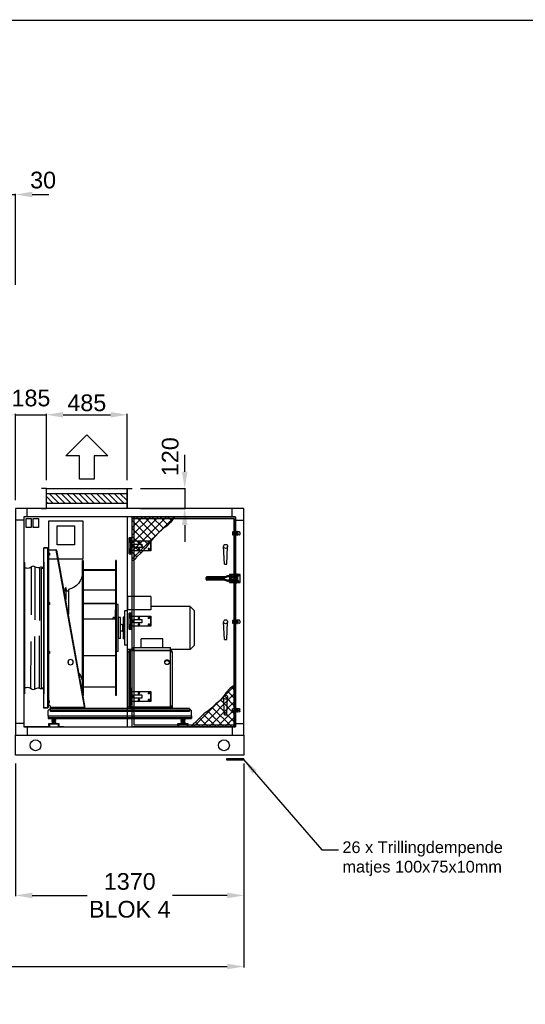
# Model space of a CAD drawing. Extents: x -156717 to 425753, y -51191 to 363295.
# Tile 353 of 502: x 128813 to 131845, y 162090 to 167992. Entities that reach past the tile are written whole.
import ezdxf
from ezdxf.enums import TextEntityAlignment as Align

# ---------------------------------------------------------------- set-up
doc = ezdxf.new("R2010")
doc.units = 0
doc.header["$LTSCALE"] = 50
doc.layers.get('0').update_dxf_attribs({"linetype": 'CONTINUOUS'})
doc.layers.get('Defpoints').update_dxf_attribs({"linetype": 'CONTINUOUS'})
for name, color, linetype in [('01', 7, 'CONTINUOUS'), ('cartouche', 7, 'CONTINUOUS'), ('COTATION', 30, 'CONTINUOUS'), ('HACHURES', 8, 'CONTINUOUS'), ('HC_DEFINITIF', 6, 'CONTINUOUS'), ('TN-Accessoires', 8, 'CONTINUOUS')]:
    doc.layers.add(name, color=color, linetype=linetype)
doc.styles.add('COTATION', font='ARIAL.TTF')
doc.styles.add('texte', font='ARIAL.TTF', dxfattribs={"height": 80})
doc.dimstyles.new('TAILLE105', dxfattribs={"dimtxt": 100, "dimasz": 100, "dimexe": 5, "dimexo": 50, "dimgap": 20, "dimtad": 1, "dimzin": 12, "dimdsep": 46, "dimtxsty": 'COTATION', "dimcen": -3, "dimazin": 0, "dimtfac": 0.025, "dimtmove": 2, "dimatfit": 3, "dimfxl": 0, "dimtvp": 1, "dimtolj": 1, "dimtzin": 12, "dimarcsym": 0})

# ---------------------------------------------------------------- blocks, each defined once
blk = doc.blocks.new('C5044')
at = {"layer": '01'}
for p, q in [((70, 1310), (70, 1360)), ((1300, 1310), (1300, 1360)), ((50, 1290), (0, 1290)), ((1320, 1290), (1370, 1290)), ((50, 70), (0, 70)), ((1320, 70), (1370, 70)), ((70, 50), (70, 0)), ((1300, 50), (1300, 0))]:
    blk.add_line(p, q, dxfattribs=at)
for points in [[(0, 0), (1370, 0), (1370, 1360), (0, 1360)], [(50, 50), (1320, 50), (1320, 1310), (50, 1310)]]:
    blk.add_lwpolyline(points, close=True, dxfattribs=at)
blk = doc.blocks.new('msza71')
at = {"color": 9}
for p, q in [((3, 394), (0, 394)), ((0, 394), (0, -394)), ((3, 394), (3, -394)), ((15, 359), (3, 359)), ((26.6, 361.6), (26.6, 45.7)), ((53.2, 366.7), (53.2, 48.2)), ((77, 363.9), (77, 79.8)), ((105, 359), (117, 359)), ((117, 394), (120, 394)), ((120, 394), (120, -394)), ((26.9, -361.4), (26.7, -47.8)), ((53.4, -366.9), (53.2, -50.2)), ((77.2, -363.7), (77, -81.8)), ((0, -394), (3, -394)), ((15, -359), (3, -359)), ((105, -359), (117, -359)), ((117, -394), (120, -394))]:
    blk.add_line(p, q, dxfattribs=at)
at = {"color": 9, "linetype": 'Continuous'}
blk.add_line((120, 394), (120, -394), dxfattribs=at)
at = {"color": 9}
for points in [[(3, 359), (7.5, 363.3), (13.8, 370.2), (35.4, 349.3), (63.9, 379.2), (84.1, 354.7), (98.9, 357.8), (105, 359)], [(3, -359), (6.2, -363.5), (13.8, -370.2), (35.4, -349.3), (63.9, -379.2), (84.1, -354.7), (98.9, -357.8), (105, -359)]]:
    blk.add_open_spline(points, degree=3, knots=[20.648762, 20.648762, 20.648762, 20.648762, 21.016445, 55.850198, 85.193809, 110.811625, 128.598278, 128.598278, 128.598278, 128.598278], dxfattribs=at)
at = {"layer": '01'}
for p, q in [((15, -359), (15, 359)), ((117, 394), (117, -394)), ((117, -359), (117, 361.1))]:
    blk.add_line(p, q, dxfattribs=at)
blk = doc.blocks.new('*X186')
at = {"color": 0}
for p, q in [((-1724.1, 350.3), (-1703.1, 371.3)), ((-1724.1, 363.8), (-1716.6, 371.3)), ((-1724.1, 348.1), (-1700.9, 371.3)), ((-1724.1, 361.6), (-1714.3, 371.3)), ((-1724.1, 359.3), (-1712.1, 371.3)), ((-1724.1, 357.1), (-1709.8, 371.3)), ((-1724.1, 370.6), (-1723.3, 371.3)), ((-1724.1, 345.9), (-1699.1, 370.9)), ((-1724.1, 343.6), (-1699.1, 368.6)), ((-1719.6, 341.3), (-1699.1, 361.9)), ((-1717.4, 341.3), (-1699.1, 359.6)), ((-1715.2, 341.3), (-1699.1, 357.4)), ((-1712.9, 341.3), (-1699.1, 355.1)), ((-1706.2, 341.3), (-1699.1, 348.4)), ((-1703.9, 341.3), (-1699.1, 346.2)), ((-1701.7, 341.3), (-1699.1, 343.9)), ((-1699.4, 341.3), (-1699.1, 341.7))]:
    blk.add_line(p, q, dxfattribs=at)
blk = doc.blocks.new('D25H30')
at = {"const_width": 0.15}
blk.add_lwpolyline([(-12.5, 0), (-12.5, 30), (12.5, 30), (12.5, 0)], close=True, dxfattribs=at)
blk.add_blockref('*X186', (1711.6, -341.3))
blk = doc.blocks.new('SUPP1')
for p, q in [((27, 3), (0, 3)), ((0, 3), (0, 0)), ((0, 0), (30, 0)), ((87, 20), (27, 20)), ((27, 20), (27, 3)), ((30, 17), (84, 17)), ((30, 0), (30, 17)), ((84, 17), (84, 0)), ((84, 0), (114, 0)), ((87, 3), (87, 20)), ((114, 3), (87, 3)), ((114, 0), (114, 3))]:
    blk.add_line(p, q)
blk = doc.blocks.new('plot')
for name, p in [('D25H30', (0, -30)), ('SUPP1', (-57, -50))]:
    blk.add_blockref(name, p)
blk = doc.blocks.new('er71c4dnh7', base_point=(4935.5, -391.5))
at = {"color": 9, "linetype": 'Continuous'}
for p, q in [((4569.5, -266.1), (4737.4, 668.3)), ((4572.5, -266.6), (4740.4, 667.8)), ((4743, 668.4), (4574.4, -270)), ((4739.5, 663.2), (4736.6, 663.7)), ((4740.2, 666.6), (4737.2, 667.2)), ((4740.4, 667.8), (4737.4, 668.3)), ((4743, 668.4), (4787.5, 668.4)), ((4781.5, 649.6), (4781.5, 638.1)), ((4782, 637.6), (4782, 650.1)), ((4782, 650.1), (4787.5, 650.1)), ((4785, 650.1), (4785, 668.4)), ((4787.5, -261.6), (4787.5, 668.4)), ((4787.5, 668.4), (4790.5, 668.4)), ((4787.5, 658.4), (4790.5, 658.4)), ((4790.5, 677.8), (4790.5, -275)), ((4794.1, 679.4), (4794.1, 681.4)), ((4794.1, 681.4), (4815.5, 681.4)), ((4794.1, 679.4), (4794.1, -276.6)), ((4794.1, 679.4), (4815.5, 679.4)), ((4815.5, -278.6), (4815.5, 681.4)), ((4380.5, -204.1), (4380.5, 606.9)), ((4380.5, 606.9), (4384.5, 606.9)), ((4384.5, -204.1), (4384.5, 606.9)), ((4580.5, 606.9), (4580.5, -204.1)), ((4580.5, 606.9), (4583.5, 606.9)), ((4583.5, -188.4), (4583.5, 606.9)), ((4782, 637.6), (4787.5, 637.6)), ((4785, 355.1), (4785, 637.6)), ((4384.5, 550.7), (4580.5, 550.7)), ((4384.5, 550.3), (4580.5, 550.3)), ((4384.5, 546.3), (4580.5, 546.3)), ((4384.5, 428.5), (4580.5, 428.5)), ((4668.5, 432.5), (4668.5, 284.6)), ((4689.1, 423.9), (4678.9, 423.9)), ((4680, 431.9), (4688, 431.9)), ((4680, 428.9), (4680, 431.9)), ((4680, 428.9), (4688, 428.9)), ((4680.7, 428.9), (4680.4, 427.4)), ((4680.4, 427.4), (4687.6, 427.4)), ((4680.4, 427.4), (4680.4, 423.9)), ((4681.6, 441.4), (4682.1, 442.4)), ((4681.6, 441.4), (4686.3, 441.4)), ((4681.6, 436.6), (4682, 436.9)), ((4681.6, 436.6), (4686.3, 436.6)), ((4681.6, 431.9), (4681.6, 436.6)), ((4682, 436.9), (4682, 441.4)), ((4682, 436.9), (4686, 436.9)), ((4682.1, 442.4), (4685.9, 442.4)), ((4684, 428.9), (4684, 431.9)), ((4684.3, 422), (4684.3, 372.7)), ((4686.3, 441.4), (4685.9, 442.4)), ((4686, 436.9), (4686, 441.4)), ((4686.3, 436.6), (4686, 436.9)), ((4686.3, 431.9), (4686.3, 436.6)), ((4687.3, 428.9), (4687.6, 427.4)), ((4687.6, 427.4), (4687.6, 423.9)), ((4688, 428.9), (4688, 431.9)), ((4175, 389.4), (4175, 309.7)), ((4175, 389.4), (4315, 389.4)), ((4315, 389.4), (4315, 309.7)), ((4781.5, 354.6), (4781.5, 343.1)), ((4782, 355.1), (4787.5, 355.1)), ((4782, 342.6), (4782, 355.1)), ((3912, 304.6), (3937.8, 330.4)), ((3912, 98.2), (3912, 304.6)), ((3937.8, 72.4), (3937.8, 330.4)), ((3937.8, 330.4), (4175, 330.4)), ((4175, 309.7), (4315, 309.7)), ((4315, 330.4), (4316, 330.4)), ((4316, 330.4), (4316, 72.4)), ((4316, 304.6), (4332, 304.6)), ((4332, 304.6), (4332, 98.2)), ((4371, 61.4), (4371, 341.4)), ((4371, 341.4), (4380.5, 341.4)), ((4384.5, 348), (4580.5, 348)), ((4384.5, 345.7), (4580.5, 345.7)), ((4384.5, 310.4), (4385.5, 310.4)), ((4385.5, 254.6), (4385.5, 310.4)), ((4782, 342.6), (4787.5, 342.6)), ((4785, 60.1), (4785, 342.6)), ((4332, 265.9), (4340, 265.9)), ((4340, 265.9), (4340, 136.9)), ((4355.2, 138.9), (4355.2, 263.9)), ((4355.2, 263.9), (4368, 263.9)), ((4368, 138.9), (4368, 263.9)), ((4384.5, 254.6), (4580.5, 254.6)), ((4388.5, 254.6), (4388.5, 263.9)), ((4388.5, 263.9), (4400.2, 263.9)), ((4400.2, 254.6), (4400.2, 263.9)), ((4400.2, 254.7), (4580.5, 254.7)), ((4340, 222.9), (4345, 222.9)), ((4340, 179.9), (4345, 179.9)), ((4345, 222.9), (4345, 179.9)), ((4345, 220.4), (4350, 220.4)), ((4345, 182.4), (4355.2, 182.4)), ((4350, 220.4), (4350, 223.4)), ((4350, 223.4), (4355.2, 223.4)), ((4355, 223.4), (4355, 219.7)), ((4355, 219.7), (4355.2, 219.7)), ((4787.5, 217.4), (4790.5, 217.4)), ((4787.5, 185.4), (4790.5, 185.4)), ((4102, 84.4), (4102, 137.1)), ((4102, 137.1), (4232, 137.1)), ((4232, 84.4), (4232, 137.1)), ((4332, 136.9), (4340, 136.9)), ((4355.2, 138.9), (4368, 138.9)), ((3912, 98.2), (3937.8, 72.4)), ((3937.8, 72.4), (4056, 72.4)), ((4050, 60), (4047, 60.3)), ((4047, 59.4), (4047, -276)), ((4047, 59.4), (4049.2, 59.4)), ((4055.2, 64), (4053.4, 68.7)), ((4056, 69.4), (4056, 84.4)), ((4280, 84.4), (4056, 84.4)), ((4297, 69.4), (4056, 69.4)), ((4057, 69.4), (4057, 63.7)), ((4297, 65.9), (4057, 65.9)), ((4057, -268), (4057, 63.7)), ((4280, 69.4), (4280, 84.4)), ((4280, 72.4), (4316, 72.4)), ((4297, 69.4), (4297, 63.7)), ((4297, -268), (4297, 63.7)), ((4298.8, 64), (4300.6, 68.7)), ((4303.9, 60), (4306.9, 60.3)), ((4307, 59.4), (4304.8, 59.4)), ((4307, 59.4), (4307, -272.1)), ((4316, 98.2), (4332, 98.2)), ((4371, 61.4), (4380.5, 61.4)), ((4781.5, 59.6), (4781.5, 48.1)), ((4782, 60.1), (4787.5, 60.1)), ((4782, 47.6), (4782, 60.1)), ((4384.5, 35.3), (4580.5, 35.3)), ((4668.5, -12.9), (4668.5, 5.7)), ((4782, 47.6), (4787.5, 47.6)), ((4785, -234.9), (4785, 47.6)), ((4384.5, -152.3), (4580.5, -152.3)), ((4380.5, -204.1), (4384.5, -204.1)), ((4580.5, -204.1), (4580.7, -204.1)), ((4781.5, -246.9), (4781.5, -235.4)), ((4782, -234.9), (4787.5, -234.9)), ((4782, -247.4), (4782, -234.9)), ((3935.5, -288.6), (3930.5, -293.6)), ((3930.5, -325.6), (3930.5, -293.6)), ((3935.5, -288.6), (3943, -288.6)), ((3943, -281.6), (4778, -281.6)), ((3943, -281.6), (3943, -297.6)), ((4778, -288.6), (3943, -288.6)), ((4052, -272.4), (4047, -272.1)), ((4047, -272.7), (4052, -272.7)), ((4047, -276), (4052, -276)), ((4052, -272.7), (4052, -276)), ((4055.2, -269.6), (4053.4, -266.5)), ((4057, -268), (4057, -278.6)), ((4297, -271.9), (4057, -271.9)), ((4297, -273.6), (4057, -273.6)), ((4297, -278.6), (4057, -278.6)), ((4062.5, -278.6), (4062.5, -281.6)), ((4137, -278.6), (4137, -281.6)), ((4217, -278.6), (4217, -281.6)), ((4291.5, -278.6), (4291.5, -281.6)), ((4297, -268), (4297, -278.6)), ((4298.8, -269.6), (4300.6, -266.5)), ((4302, -272.4), (4306.9, -272.1)), ((4307, -272.7), (4302, -272.7)), ((4302, -272.7), (4302, -276)), ((4307, -276), (4302, -276)), ((4307, -272.7), (4307, -276)), ((4572.5, -266.6), (4569.5, -266.1)), ((4572.5, -266.6), (4573.4, -266.8)), ((4572.5, -271.4), (4574.4, -270)), ((4572.5, -271.4), (4572.5, -278.6)), ((4572.5, -276.1), (4778, -276.1)), ((4572.5, -278.6), (4778, -278.6)), ((4572.5, -278.6), (4572.5, -281.6)), ((4573.4, -266.8), (4574.9, -267.1)), ((4778, -267.6), (4778, -278.6)), ((4778, -281.6), (4778, -278.6)), ((4778, -281.6), (4778, -297.6)), ((4778, -288.6), (4785.5, -288.6)), ((4782, -247.4), (4787.5, -247.4)), ((4784, -261.6), (4787.5, -261.6)), ((4785, -261.6), (4785, -247.4)), ((4790.5, -293.6), (4785.5, -288.6)), ((4790.5, -261.6), (4787.5, -261.6)), ((4790.5, -325.6), (4790.5, -293.6)), ((4794.1, -276.6), (4815.5, -276.6)), ((4794.1, -276.6), (4794.1, -278.6)), ((4794.1, -278.6), (4815.5, -278.6)), ((4790.5, -325.6), (3930.5, -325.6)), ((3930.5, -325.6), (3930.5, -341.6)), ((4790.5, -334.6), (3930.5, -334.6)), ((4790.5, -341.6), (3930.5, -341.6)), ((4778, -297.6), (3943, -297.6)), ((4790.5, -325.6), (4790.5, -341.6))]:
    blk.add_line(p, q, dxfattribs=at)
at = {"color": 9}
for p in [(4935.5, -192.6), (4812.5, -391.5)]:
    blk.add_line(p, (4935.5, -391.5), dxfattribs=at)
at = {"color": 9, "linetype": 'Continuous'}
blk.add_circle((4655.5, -3.6), 16, dxfattribs=at)
for centre, radius, start, end in [((4782, 649.6), 0.5, 90, 180), ((4794.1, 677.8), 3.6, 90, 180), ((4794.1, 677.8), 1.6, 90, 121.24843), ((4782, 638.1), 0.5, 180, 270), ((4688.8, 535.9), 105.4, 180, 258.85798), ((4684.2, 518.8), 96.8, 260.63637, 266.42044), ((4678.9, 422.9), 1, 90, 224.8462), ((4689.1, 422.9), 1, 305.56587, 90), ((4684.2, 576.6), 154.6, 272.02675, 273.35324), ((4782, 354.6), 0.5, 90, 180), ((4782, 343.1), 0.5, 180, 270), ((4368, 266.9), 3, 270, 0), ((4388.5, 266.9), 3, 180, 270), ((4368, 135.9), 3, 0, 90), ((4057, 59.4), 10, 94.81443, 180), ((4057, 59.4), 5, 90, 160.25318), ((4297, 59.4), 10, 0, 90), ((4297, 59.4), 5, 19.74682, 90), ((4782, 59.6), 0.5, 90, 180), ((4782, 48.1), 0.5, 180, 270), ((4688.8, -133.1), 105.4, 142.89328, 178.73115), ((4782, -235.4), 0.5, 90, 180), ((4062.5, -284.1), 5.5, 90, 152.94467), ((4291.5, -284.1), 5.5, 27.05533, 90), ((4784, -267.6), 6, 90, 180), ((4782, -246.9), 0.5, 180, 270), ((4794.1, -275), 3.6, 180, 270), ((4794.1, -275), 1.6, 238.75157, 270)]:
    blk.add_arc(centre, radius, start, end, dxfattribs=at)
for points, start_tangent, end_tangent in [([(4737.4, 668.3), (4737.5, 668.4), (4737.6, 668.4), (4737.8, 668.5), (4738.1, 668.5), (4738.5, 668.5), (4738.9, 668.5), (4739.4, 668.5), (4739.9, 668.5), (4740.5, 668.5), (4741.1, 668.5), (4741.7, 668.4), (4742.4, 668.4), (4743, 668.4)], (0.176847, 0.984238), (0.998334, -0.057703)), ([(4740.4, 667.8), (4740.4, 667.9), (4740.5, 668), (4740.7, 668), (4740.8, 668.1), (4741.1, 668.1), (4741.3, 668.2), (4741.6, 668.2), (4742, 668.3), (4742.3, 668.3), (4742.7, 668.3), (4743, 668.4)], (0.176847, 0.984238), (0.996671, 0.081527)), ([(4790.5, 677.8), (4790.5, 677.8), (4790.5, 677.9), (4790.6, 678), (4790.6, 678), (4790.8, 678.2), (4791, 678.3), (4791.2, 678.4), (4791.5, 678.6), (4791.9, 678.7), (4792.3, 678.8), (4792.7, 679), (4793.2, 679.1), (4793.6, 679.2), (4794.1, 679.4)], (0, 1), (0.962225, 0.272254)), ([(4350, 220.4), (4350, 220.4), (4350.2, 220.3), (4350.4, 220.3), (4350.7, 220.2), (4351, 220.1), (4351.4, 220), (4351.9, 220), (4352.5, 219.9), (4353.1, 219.8), (4353.7, 219.7), (4354.3, 219.7), (4355, 219.7)], (0.967075, -0.254493), (1, 0)), ([(4047, 55.8), (4047.1, 56.4), (4047.4, 57), (4047.7, 57.6), (4048, 58.2), (4048.5, 58.7), (4049, 59.2), (4049.6, 59.7), (4050.2, 60.1), (4050.9, 60.5), (4051.7, 60.8), (4052.5, 61.1), (4053.4, 61.4)], (0.134368, 0.990931), (0.96891, 0.247415)), ([(4053.4, 61.4), (4053.9, 61.5), (4054.4, 61.7), (4054.9, 61.9), (4055.4, 62.1), (4055.8, 62.3), (4056.1, 62.5), (4056.4, 62.7), (4056.6, 62.9), (4056.8, 63.1), (4056.9, 63.3), (4057, 63.5), (4057, 63.7)], (0.96891, 0.247415), (0, 1)), ([(4297, 63.7), (4297, 63.5), (4297.1, 63.3), (4297.2, 63.1), (4297.3, 62.9), (4297.5, 62.7), (4297.8, 62.5), (4298.2, 62.3), (4298.6, 62.1), (4299, 61.9), (4299.5, 61.7), (4300.1, 61.5), (4300.6, 61.4)], (0, -1), (0.96891, -0.247415)), ([(4306.9, 55.8), (4306.8, 56.4), (4306.6, 57), (4306.3, 57.6), (4305.9, 58.2), (4305.5, 58.7), (4305, 59.2), (4304.4, 59.7), (4303.7, 60.1), (4303, 60.5), (4302.3, 60.8), (4301.5, 61.1), (4300.6, 61.4)], (-0.134368, 0.990931), (-0.96891, 0.247415)), ([(4047, 55.3), (4047, 55.5), (4047, 55.7), (4047, 55.8)], (0, 1), (0.134368, 0.990931)), ([(4061, -3.6), (4061.1, -2.5), (4061.3, -1.4), (4061.6, -0.3), (4062.1, 0.7), (4062.7, 1.7), (4063.4, 2.7), (4064.2, 3.6), (4065.2, 4.5), (4066.2, 5.3), (4067.3, 6), (4068.6, 6.6), (4069.9, 7.2), (4071.2, 7.6), (4072.6, 8), (4074, 8.2), (4075.5, 8.4), (4077, 8.4)], (0, 1), (1, 0)), ([(4061.1, -5.3), (4061.3, -4.7), (4061.6, -3.6), (4062.1, -2.6), (4062.7, -1.5), (4063.4, -0.6), (4064.2, 0.3), (4065.2, 1.2), (4066.2, 2), (4067.3, 2.7), (4068.6, 3.3), (4069.9, 3.9), (4071.2, 4.3), (4072.6, 4.7), (4074, 4.9), (4075.5, 5.1), (4077, 5.1)], (0.179996, 0.983667), (1, 0)), ([(4077, 8.4), (4078.5, 8.4), (4079.9, 8.2), (4081.4, 8), (4082.8, 7.6), (4084.1, 7.2), (4085.4, 6.6), (4086.6, 6), (4087.8, 5.3), (4088.8, 4.5), (4089.8, 3.6), (4090.6, 2.7), (4091.3, 1.7), (4091.9, 0.7), (4092.4, -0.3), (4092.7, -1.4), (4092.9, -2.5), (4093, -3.6)], (1, 0), (0, -1)), ([(4077, 5.1), (4078.5, 5.1), (4079.9, 4.9), (4081.4, 4.7), (4082.8, 4.3), (4084.1, 3.9), (4085.4, 3.3), (4086.6, 2.7), (4087.8, 2), (4088.8, 1.2), (4089.8, 0.3), (4090.6, -0.6), (4091.3, -1.5), (4091.9, -2.6), (4092.4, -3.6), (4092.7, -4.7), (4092.8, -5.3)], (1, 0), (0.179996, -0.983667)), ([(4307, 55.3), (4307, 55.5), (4307, 55.7), (4306.9, 55.8)], (0, 1), (-0.134368, 0.990931)), ([(4077, -15.7), (4075.5, -15.6), (4074, -15.5), (4072.6, -15.2), (4071.2, -14.9), (4069.9, -14.4), (4068.6, -13.9), (4067.3, -13.3), (4066.2, -12.5), (4065.2, -11.8), (4064.2, -10.9), (4063.4, -10), (4062.7, -9), (4062.1, -8), (4061.6, -6.9), (4061.3, -5.8), (4061.1, -4.7), (4061, -3.6)], (-1, 0), (0, 1)), ([(4093, -3.6), (4092.9, -4.7), (4092.7, -5.8), (4092.4, -6.9), (4091.9, -8), (4091.3, -9), (4090.6, -10), (4089.8, -10.9), (4088.8, -11.8), (4087.8, -12.5), (4086.6, -13.3), (4085.4, -13.9), (4084.1, -14.4), (4082.8, -14.9), (4081.4, -15.2), (4079.9, -15.5), (4078.5, -15.6), (4077, -15.7)], (0, -1), (-1, 0)), ([(4047, -272.1), (4047.1, -271.5), (4047.4, -270.9), (4047.7, -270.3), (4048, -269.8), (4048.5, -269.2), (4049, -268.7), (4049.6, -268.2), (4050.2, -267.8), (4050.9, -267.4), (4051.7, -267.1), (4052.5, -266.8), (4053.4, -266.5)], (0.134368, 0.990931), (0.96891, 0.247415)), ([(4047, -272.7), (4047, -272.5), (4047, -272.3), (4047, -272.1)], (0, 1), (0.134368, 0.990931)), ([(4052, -272.4), (4052.1, -272), (4052.2, -271.7), (4052.4, -271.3), (4052.7, -271), (4053, -270.7), (4053.3, -270.4), (4053.7, -270.2), (4054.2, -269.9), (4054.7, -269.8), (4055.2, -269.6)], (0.134368, 0.990931), (0.96891, 0.247415)), ([(4052, -272.7), (4052, -272.6), (4052, -272.5), (4052, -272.4)], (0, 1), (0.134368, 0.990931)), ([(4057, -268), (4057, -267.8), (4056.9, -267.6), (4056.8, -267.4), (4056.6, -267.2), (4056.4, -267), (4056.1, -266.8), (4055.8, -266.6), (4055.4, -266.5), (4054.9, -266.4), (4054.4, -266.4), (4053.9, -266.4), (4053.4, -266.5)], (0, 1), (-0.96891, -0.247415)), ([(4057, -271.3), (4057, -270.9), (4056.9, -270.6), (4056.8, -270.4), (4056.6, -270.1), (4056.4, -269.9), (4056.2, -269.8), (4056, -269.7), (4055.8, -269.6), (4055.6, -269.6), (4055.4, -269.6), (4055.2, -269.6)], (0, 1), (-0.96891, -0.247415)), ([(4300.6, -266.5), (4300.1, -266.4), (4299.5, -266.4), (4299, -266.4), (4298.6, -266.5), (4298.2, -266.6), (4297.8, -266.8), (4297.5, -267), (4297.3, -267.2), (4297.2, -267.4), (4297.1, -267.6), (4297, -267.8), (4297, -268)], (-0.96891, 0.247415), (0, -1)), ([(4298.8, -269.6), (4298.6, -269.6), (4298.4, -269.6), (4298.2, -269.6), (4298, -269.7), (4297.8, -269.8), (4297.6, -269.9), (4297.4, -270.1), (4297.2, -270.4), (4297.1, -270.6), (4297, -270.9), (4297, -271.3)], (-0.96891, 0.247415), (0, -1)), ([(4302, -272.4), (4301.9, -272), (4301.7, -271.7), (4301.5, -271.3), (4301.3, -271), (4301, -270.7), (4300.6, -270.4), (4300.2, -270.2), (4299.8, -269.9), (4299.3, -269.8), (4298.8, -269.6)], (-0.134368, 0.990931), (-0.96891, 0.247415)), ([(4306.9, -272.1), (4306.8, -271.5), (4306.6, -270.9), (4306.3, -270.3), (4305.9, -269.8), (4305.5, -269.2), (4305, -268.7), (4304.4, -268.2), (4303.7, -267.8), (4303, -267.4), (4302.3, -267.1), (4301.5, -266.8), (4300.6, -266.5)], (-0.134368, 0.990931), (-0.96891, 0.247415)), ([(4302, -272.7), (4302, -272.6), (4302, -272.5), (4302, -272.4)], (0, 1), (-0.134368, 0.990931)), ([(4307, -272.7), (4307, -272.5), (4307, -272.3), (4306.9, -272.1)], (0, 1), (-0.134368, 0.990931)), ([(4571.6, -266.5), (4572, -268.9), (4572.5, -271.4)], (0.166514, -0.986039), (0.186486, -0.982458)), ([(4573.4, -266.8), (4573, -269.1), (4572.5, -271.4)], (-0.132176, -0.991226), (-0.197074, -0.980389)), ([(4790.5, -275), (4790.5, -275.1), (4790.5, -275.2), (4790.6, -275.2), (4790.6, -275.3), (4790.8, -275.4), (4791, -275.6), (4791.2, -275.7), (4791.5, -275.8), (4791.9, -276), (4792.3, -276.1), (4792.7, -276.2), (4793.2, -276.4), (4793.6, -276.5), (4794.1, -276.6)], (0, -1), (0.962225, -0.272254))]:
    blk.add_spline(points, degree=3, dxfattribs=dict(at, start_tangent=start_tangent, end_tangent=end_tangent))
at = {"color": 9}
for name, p in [('msza71', (4815.5, 201.4)), ('plot', (3981.5, -341.5)), ('plot', (4755.5, -341.5))]:
    blk.add_blockref(name, p, dxfattribs=at)
blk = doc.blocks.new('r42', base_point=(-38378.7, -3656.7))
blk.add_lwpolyline([(-37758.7, -3656.7), (-37728.7, -3656.7), (-37728.7, -4916.7), (-37758.7, -4916.7)], close=True)
blk = doc.blocks.new('*X179')
at = {"color": 0}
for p, q in [((8142.9, 8300), (8311.3, 8468.4)), ((8142.9, 8331.4), (8279.8, 8468.4)), ((8142.9, 8362.9), (8248.4, 8468.4)), ((8142.9, 8394.3), (8217, 8468.4)), ((8142.9, 8425.7), (8185.5, 8468.4)), ((8142.9, 8457.2), (8154.1, 8468.4)), ((8235.9, 8391), (8158.5, 8468.4)), ((8250.8, 8407.5), (8190, 8468.4)), ((8267.8, 8422), (8221.4, 8468.4)), ((8285.6, 8435.6), (8252.8, 8468.4)), ((8301.3, 8451.4), (8284.2, 8468.4)), ((8220.9, 8374.6), (8142.9, 8452.7)), ((8206.4, 8357.7), (8142.9, 8421.2)), ((8193, 8339.7), (8142.9, 8389.8)), ((8177.5, 8323.7), (8142.9, 8358.4)), ((8161.5, 8308.3), (8142.9, 8326.9)), ((8144.7, 8293.7), (8142.9, 8295.5))]:
    blk.add_line(p, q, dxfattribs=at)
blk = doc.blocks.new('garant')
blk.add_lwpolyline([(0, 0), (253.3, 0), (242.2, -19.4), (232.2, -32.7), (206.7, -56), (187.8, -69.3), (174.5, -80.4), (156.8, -95.9), (137.9, -118.1), (114.6, -143.5), (94.6, -166.8), (80.2, -187.9), (56.9, -212.3), (23.6, -244.4), (20.3, -253.3), (7, -262.1), (0, -262.1)], close=True)
at = {"xscale": 1.5, "yscale": 1.5, "zscale": 1.5}
blk.add_blockref('*X179', (-12214.3, -12702.6), dxfattribs=at)
blk = doc.blocks.new('GP4')
at = {"layer": '01'}
blk.add_blockref('garant', (0, 0), dxfattribs=at)
at = {"layer": '01', "xscale": -1, "rotation": 270}
blk.add_blockref('garant', (620, -1260), dxfattribs=at)
blk = doc.blocks.new('CHARNIERE')
for p, q in [((-7.5, 21), (10.5, 21)), ((-7.5, -21), (-7.5, 21)), ((0, 35), (0, -35)), ((10.5, 21), (10.5, 30)), ((10.5, 30), (122.5, 30)), ((22.5, 10), (22.5, 30)), ((52.5, 23), (48.5, 23)), ((52.5, 17), (48.5, 17)), ((112.5, 23), (108.5, 23)), ((112.5, 17), (108.5, 17)), ((119.5, 30), (119.5, -30)), ((122.5, 30), (122.5, -30)), ((10.5, -21), (-7.5, -21)), ((10.5, -30), (10.5, -21)), ((122.5, -30), (10.5, -30)), ((22.5, -30), (22.5, -10)), ((52.5, -17), (48.5, -17)), ((52.5, -23), (48.5, -23)), ((112.5, -17), (108.5, -17)), ((112.5, -23), (108.5, -23))]:
    blk.add_line(p, q)
for points in [[(-8, -48), (-8, 48), (-6, 50), (6, 50), (8, 48), (8, 21)], [(-3, 21), (-3, 26), (3, 26), (3, 21)], [(8, -21), (8, -48), (6, -50), (-6, -50), (-8, -48)], [(-3, -26), (-3, -21)], [(3, -21), (3, -26), (-3, -26)]]:
    blk.add_lwpolyline(points)
for points in [[(-8, 26), (-8, 35), (8, 35), (8, 26)], [(17.5, -10), (17.5, 10), (67.5, 10), (67.5, -10)], [(-8, -26), (-8, -35), (8, -35), (8, -26)]]:
    blk.add_lwpolyline(points, close=True)
for centre in [(0, 41), (0, -41)]:
    blk.add_circle(centre, 3.5)
for centre, start, end in [((48.5, 20), 90, 270), ((52.5, 20), 270, 90), ((108.5, 20), 90, 270), ((112.5, 20), 270, 90), ((48.5, -20), 90, 270), ((52.5, -20), 270, 90), ((108.5, -20), 90, 270), ((112.5, -20), 270, 90)]:
    blk.add_arc(centre, 3, start, end)
blk = doc.blocks.new('POIGNEE')
for p, q in [((-7.5, -106), (-12, -0.5)), ((7.5, -106), (12, -0.5)), ((-7.5, -106), (7.5, -106))]:
    blk.add_line(p, q)
blk.add_circle((0, 0), 12)
blk = doc.blocks.new('PO42B')
for points in [[(0, 1260), (620, 1260), (620, 0), (0, 0)], [(11, 1249), (609, 1249), (609, 11), (11, 11)]]:
    blk.add_lwpolyline(points, close=True)
for name, p in [('CHARNIERE', (-10.6, 1085.6)), ('POIGNEE', (560, 1082)), ('CHARNIERE', (-10.6, 633.6)), ('POIGNEE', (560, 630)), ('CHARNIERE', (-10.6, 181.6)), ('POIGNEE', (560, 178))]:
    blk.add_blockref(name, p)
blk = doc.blocks.new('RETENUE')
at = {"color": 9}
for p, q in [((-204.5, -5), (-204.5, 5)), ((-92.9, 10), (-199.5, 10)), ((-198.5, -1.5), (-198.5, 1.5)), ((-93.3, 4), (-196, 4)), ((-75.3, 15.7), (-92.1, 10.1)), ((-74.9, 9.9), (-91.8, 4.3)), ((-45.6, 10), (-74.1, 10)), ((-45, 16), (-73.7, 16)), ((-64, 24), (-64, 16)), ((-40, 24), (-64, 24)), ((-56, 5), (-56, -5)), ((-37.8, 3.5), (-56, 5)), ((-56, 5), (-40, 5)), ((-56, 3.5), (-56, -3.5)), ((-44, 16.2), (-22.5, 25.5)), ((-43.6, 10.4), (-25, 18.4)), ((-40, 5), (-40, 12)), ((-37.8, 3.5), (-30, 3.5)), ((-30, 3.5), (-30, 5)), ((-30, 3.5), (-30, -3.5)), ((-21.5, 8), (-26.5, 8)), ((-22.5, 12), (-14.5, 12)), ((-21.5, 12), (-21.5, 16.1)), ((-18, 3.5), (-18, 5)), ((-18, -5), (-18, 5)), ((0, 24), (-16.6, 24)), ((-15.5, 12), (-15.5, 20.9)), ((0, -24), (0, 24)), ((-92.9, -10), (-199.5, -10)), ((-93.3, -4), (-196, -4)), ((-92.1, -10.1), (-75.3, -15.7)), ((-91.8, -4.3), (-74.9, -9.9)), ((-45.6, -10), (-74.1, -10)), ((-45, -16), (-73.7, -16)), ((-64, -24), (-40, -24)), ((-56, -5), (-37.7, -3.5)), ((-56, -5), (-40, -5)), ((-22.5, -25.5), (-44, -16.2)), ((-25, -18.4), (-43.6, -10.4)), ((-40, -24), (-40, -18)), ((-37.7, -3.5), (-30, -3.5)), ((-30, -3.5), (-30, -5)), ((-26.5, -8), (-21.5, -8)), ((-22.5, -12), (-14.5, -12)), ((-21.5, -12), (-21.5, -16.1)), ((-18, -3.5), (-18, -5)), ((-16.6, -24), (0, -24)), ((-15.5, -12), (-15.5, -20.9))]:
    blk.add_line(p, q, dxfattribs=at)
for centre, radius in [((-12, 16.5), 3.5), ((-12, 16.5), 2.5), ((-12, -16.5), 3.5), ((-12, -16.5), 2.5)]:
    blk.add_circle(centre, radius, dxfattribs=at)
for centre, radius, start, end in [((-199.5, 5), 5, 90, 180), ((-196, 1.5), 2.5, 90, 180), ((-93.3, 9), 5, 270, 288.43495), ((-92.9, 12.5), 2.5, 270, 288.43495), ((-73.7, 11), 5, 90, 108.43495), ((-74.1, 7.5), 2.5, 90, 108.43495), ((-52, 16.5), 3.5, 351.78679, 188.21321), ((-52, 16.5), 2.5, 348.46304, 191.53696), ((-45.6, 15), 5, 270, 293.35607), ((-45, 18.5), 2.5, 270, 293.35607), ((-24, 16.1), 2.5, 0, 113.35607), ((15.4, 1.2), 39.4, 164.09674, 170.06366), ((-20.5, 20.9), 5, 0, 113.35607), ((-52.4, 1.2), 39.4, 358.25987, 15.90326), ((-199.5, -5), 5, 180, 270), ((-196, -1.5), 2.5, 180, 270), ((-93.3, -9), 5, 71.56505, 90), ((-92.9, -12.5), 2.5, 71.56505, 90), ((-73.7, -11), 5, 251.56505, 270), ((-74.1, -7.5), 2.5, 251.56505, 270), ((-52, -16.5), 3.5, 171.78679, 8.21321), ((-52, -16.5), 2.5, 168.46304, 11.53696), ((-45.6, -15), 5, 66.64393, 90), ((-45, -18.5), 2.5, 66.64393, 90), ((-24, -16.1), 2.5, 246.64393, 0), ((15.4, -1.2), 39.4, 189.93634, 195.90326), ((-20.5, -20.9), 5, 246.64393, 0), ((-52.4, -1.2), 39.4, 344.09674, 1.74013)]:
    blk.add_arc(centre, radius, start, end, dxfattribs=at)
for points in [[(-26.5, 8), (-29.6, 7), (-30, 5)], [(-21.5, 8), (-18.4, 7), (-18, 5)], [(-26.5, -8), (-29.6, -7), (-30, -5)], [(-21.5, -8), (-18.4, -7), (-18, -5)]]:
    blk.add_spline(points, degree=3, dxfattribs=at)
at = {"layer": '01'}
for p, q in [((-64, 10), (-64, -10)), ((-40, 24), (-40, 18)), ((-64, -24), (-64, -16)), ((-40, -5), (-40, -12))]:
    blk.add_line(p, q, dxfattribs=at)
blk = doc.blocks.new('CLAME')
for p, q in [((-28, 5.8), (-28, -5.8)), ((-2.4, 10.8), (-25.3, 8.7)), ((5.4, 4.5), (-5.4, 4.5)), ((14.4, 8.9), (2.3, 10.7)), ((17, 5.9), (17, -5.9)), ((-2.4, -10.8), (-25.3, -8.7)), ((5.4, -4.5), (-5.4, -4.5)), ((14.4, -8.9), (2.3, -10.7))]:
    blk.add_line(p, q)
blk.add_circle((0, 0), 4)
for centre, radius, start, end in [((-25, 5.8), 3, 95.10217, 180), ((0, 0), 7, 139.9948, 220.0052), ((-0.6, -9.1), 20, 81.63411, 95.10217), ((0, 0), 7, 319.9948, 40.0052), ((14, 5.9), 3, 0, 81.63411), ((-25, -5.8), 3, 180, 264.89783), ((-0.6, 9.1), 20, 264.89783, 278.36589), ((14, -5.9), 3, 278.36589, 0)]:
    blk.add_arc(centre, radius, start, end)
blk = doc.blocks.new('RETENUE4')
for p in [(9, 1160), (9, 630)]:
    blk.add_blockref('CLAME', p)
at = {"xscale": -1, "rotation": 180}
blk.add_blockref('CLAME', (9, 100), dxfattribs=at)
at = {"layer": '01'}
blk.add_blockref('RETENUE', (27, 890), dxfattribs=at)
blk = doc.blocks.new('pp', base_point=(3305.9, -13889.5))
at = {"layer": 'TN-Accessoires', "color": 4}
blk.add_lwpolyline([(3290.5, -13836.7), (3321.3, -13836.7), (3321.3, -13889.5), (3290.5, -13889.5)], close=True, dxfattribs=at)
blk = doc.blocks.new('ms485', base_point=(6004.8, 30913.8))
h = blk.add_hatch()
h.set_pattern_fill('ANSI31', color=8, scale=200, style=0)
h.set_pattern_definition([(45, (-3347.933, 3665.516), (-17.67767, 17.67767), [])])
h.paths.add_polyline_path([(6034.8, 30428.8), (6094.8, 30428.8), (6094.8, 30913.8), (6034.8, 30913.8)])
at = {"color": 8}
blk.add_lwpolyline([(6034.8, 30913.8), (6094.8, 30913.8), (6094.8, 30428.8), (6034.8, 30428.8)], close=True, dxfattribs=at)
at = {"layer": '01'}
for points in [[(6004.8, 30943.8), (6004.8, 30913.8), (6124.8, 30913.8), (6124.8, 30943.8)], [(6004.8, 30398.8), (6004.8, 30428.8), (6124.8, 30428.8), (6124.8, 30398.8)]]:
    blk.add_lwpolyline(points, dxfattribs=at)
blk.add_lwpolyline([(6004.8, 30913.8), (6124.8, 30913.8), (6124.8, 30428.8), (6004.8, 30428.8)], close=True, dxfattribs=at)
blk = doc.blocks.new('sens', base_point=(33950.2, 2889.4))
blk.add_lwpolyline([(33683.5, 2932.6), (33683.5, 2846.2), (33824.1, 2846.2), (33824.1, 2763.4), (33950.2, 2889.4), (33824.1, 3015.5), (33824.1, 2932.6), (33683.5, 2932.6)])
blk = doc.blocks.new('b501204', base_point=(-5268.4, 4810.1))
at = {"layer": '01'}
blk.add_lwpolyline([(-5268.4, 4810.1), (-3898.4, 4810.1), (-3898.4, 4690.1), (-5268.4, 4690.1)], close=True, dxfattribs=at)
for centre in [(-5148.4, 4750.1), (-4018.4, 4750.1)]:
    blk.add_circle(centre, 32.5, dxfattribs=at)
blk = doc.blocks.new('*D2395')
at = {"layer": 'COTATION', "color": 0, "lineweight": -2, "transparency": 16777216}
for p, q in [((128788.3, 163533), (128788.3, 162737.7)), ((130158.3, 163533), (130158.3, 162737.7)), ((128888.3, 162742.7), (129217.2, 162742.7)), ((130058.3, 162742.7), (129729.5, 162742.7))]:
    blk.add_line(p, q, dxfattribs=at)
at = {"layer": 'COTATION', "color": 0, "transparency": 16777216}
for points in [[(128888.3, 162759.4), (128888.3, 162726), (128788.3, 162742.7)], [(130058.3, 162759.4), (130058.3, 162726), (130158.3, 162742.7)]]:
    blk.add_solid(points, dxfattribs=at)
at = {"layer": 'Defpoints', "color": 0, "transparency": 16777216}
for p in [(128788.3, 163583), (130158.3, 163583), (130158.3, 162742.7)]:
    blk.add_point(p, dxfattribs=at)
at = {"layer": 'COTATION', "color": 0, "transparency": 16777216, "insert": (129473.3, 162742.7), "char_height": 100, "attachment_point": 5, "style": 'COTATION'}
blk.add_mtext('\\A1;1370\\PBLOK 4', dxfattribs=at)
blk = doc.blocks.new('*D2396')
at = {"layer": 'COTATION', "color": 0, "lineweight": -2, "transparency": 16777216}
for p, q in [((125003.3, 163533), (125003.3, 162311.6)), ((130158.3, 163533), (130158.3, 162311.6)), ((125103.3, 162316.6), (130058.3, 162316.6))]:
    blk.add_line(p, q, dxfattribs=at)
at = {"layer": 'COTATION', "color": 0, "transparency": 16777216}
for points in [[(125103.3, 162333.2), (125103.3, 162299.9), (125003.3, 162316.6)], [(130058.3, 162333.2), (130058.3, 162299.9), (130158.3, 162316.6)]]:
    blk.add_solid(points, dxfattribs=at)
at = {"layer": 'Defpoints', "color": 0, "transparency": 16777216}
for p in [(125003.3, 163583), (130158.3, 163583), (130158.3, 162316.6)]:
    blk.add_point(p, dxfattribs=at)
at = {"layer": 'COTATION', "color": 0, "transparency": 16777216, "insert": (127580.8, 162387.6), "char_height": 100, "attachment_point": 5, "style": 'COTATION'}
blk.add_mtext('\\A1;5155', dxfattribs=at)
blk = doc.blocks.new('*D2397')
at = {"layer": 'COTATION', "color": 0, "lineweight": -2, "transparency": 16777216}
for p, q in [((128973.3, 165233), (128973.3, 165629)), ((129073.3, 165624), (129358.3, 165624)), ((129458.3, 165233), (129458.3, 165629))]:
    blk.add_line(p, q, dxfattribs=at)
at = {"layer": 'COTATION', "color": 0, "transparency": 16777216}
for points in [[(129073.3, 165640.7), (129073.3, 165607.3), (128973.3, 165624)], [(129358.3, 165640.7), (129358.3, 165607.3), (129458.3, 165624)]]:
    blk.add_solid(points, dxfattribs=at)
at = {"layer": 'Defpoints', "color": 0, "transparency": 16777216}
for p in [(129458.3, 165624), (128973.3, 165183), (129458.3, 165183)]:
    blk.add_point(p, dxfattribs=at)
at = {"layer": 'COTATION', "color": 0, "transparency": 16777216, "insert": (129215.8, 165695.1), "char_height": 100, "attachment_point": 5, "style": 'COTATION'}
blk.add_mtext('\\A1;485', dxfattribs=at)
blk = doc.blocks.new('*D2398')
at = {"layer": 'COTATION', "color": 0, "lineweight": -2, "transparency": 16777216}
for p, q in [((128688.3, 165624), (128588.3, 165624)), ((128788.3, 165113), (128788.3, 165629)), ((128788.3, 165624), (128973.3, 165624)), ((128973.3, 165233), (128973.3, 165629)), ((129073.3, 165624), (129173.3, 165624))]:
    blk.add_line(p, q, dxfattribs=at)
at = {"layer": 'COTATION', "color": 0, "transparency": 16777216}
for points in [[(128688.3, 165640.7), (128688.3, 165607.3), (128788.3, 165624)], [(129073.3, 165640.7), (129073.3, 165607.3), (128973.3, 165624)]]:
    blk.add_solid(points, dxfattribs=at)
at = {"layer": 'Defpoints', "color": 0, "transparency": 16777216}
for p in [(128973.3, 165624), (128973.3, 165183), (128788.3, 165063)]:
    blk.add_point(p, dxfattribs=at)
at = {"layer": 'COTATION', "color": 0, "transparency": 16777216, "insert": (128880.8, 165724), "char_height": 100, "attachment_point": 5, "style": 'COTATION'}
blk.add_mtext('\\A1;185', dxfattribs=at)
blk = doc.blocks.new('cartouchehcA3')
at = {"layer": 'cartouche', "color": 7, "const_width": 1.91}
blk.add_lwpolyline([(-4199.8, 0), (0, 0), (0, 2969.5), (-4199.8, 2969.5)], close=True, dxfattribs=at)
at = {"layer": 'cartouche', "color": 7, "style": 'texte'}
for tag, height, p in [('ORIGINE-PLAN', 22, (-1425, 375.2)), ('INDICE1', 22, (-1425, 325.2)), ('INDICE2', 22, (-1425, 275.2)), ('INDICE3', 22, (-1425, 225.2)), ('INDICE4', 22, (-1425, 175.2)), ('INDICE5', 22, (-1425, 125.2)), ('INDICE6', 22, (-1425, 75.2)), ('NUM-OFFRE', 22, (-160, 75.2)), ('INDICE7', 22, (-1425, 25.2)), ('NUM-CN', 24.8, (-160, 25.2))]:
    blk.add_attdef(tag, text='', height=height, dxfattribs=at).set_placement(p, align=Align.MIDDLE)
for tag, height, p in [('CLIENT', 25, (-1035, 275.2)), ('AFFAIRE', 25, (-1085, 225.2)), ('LIGNE1', 22, (-1235, 175.2)), ('LIGNE2', 22, (-1235, 125.2)), ('LIGNE3', 22, (-1235, 75.2)), ('LIGNE4', 22, (-1235, 25.2))]:
    blk.add_attdef(tag, text='', height=height, dxfattribs=at).set_placement(p, align=Align.MIDDLE_LEFT)
for tag, p in [('DESSINER-PAR', (-10, 275.2)), ('TRAITE-PAR', (-10, 225.2)), ('TENSION', (-10, 175.2)), ('POIDS', (-10, 125.2))]:
    blk.add_attdef(tag, text='', height=22, dxfattribs=at).set_placement(p, align=Align.MIDDLE_RIGHT)
at = {"layer": 'HC_DEFINITIF', "style": 'texte'}
blk.add_attdef('00-00-2000', text='', height=20, dxfattribs=at).set_placement((-76.8, 475), align=Align.MIDDLE_RIGHT)
blk = doc.blocks.new('*D2417')
at = {"layer": 'COTATION', "color": 0, "lineweight": -2, "transparency": 16777216}
for p, q in [((129803, 165283), (129803, 165383)), ((129538.3, 165183), (129808, 165183)), ((129803, 165183), (129803, 165063)), ((129538.3, 165063), (129808, 165063)), ((129803, 164963), (129803, 164863))]:
    blk.add_line(p, q, dxfattribs=at)
at = {"layer": 'COTATION', "color": 0, "transparency": 16777216}
for points in [[(129786.3, 165283), (129819.6, 165283), (129803, 165183)], [(129786.3, 164963), (129819.6, 164963), (129803, 165063)]]:
    blk.add_solid(points, dxfattribs=at)
at = {"layer": 'Defpoints', "color": 0, "transparency": 16777216}
for p in [(129488.3, 165183), (129488.3, 165063), (129803, 165063)]:
    blk.add_point(p, dxfattribs=at)
at = {"layer": 'COTATION', "color": 0, "transparency": 16777216, "insert": (129716.2, 165372.9), "char_height": 100, "attachment_point": 5, "rotation": 90, "style": 'COTATION'}
blk.add_mtext('\\A1;120', dxfattribs=at)
blk = doc.blocks.new('*D2419')
at = {"layer": 'COTATION', "color": 0, "lineweight": -2, "transparency": 16777216}
for p, q in [((128658.3, 166944.4), (128558.3, 166944.4)), ((128758.3, 166523), (128758.3, 166949.4)), ((128758.3, 166944.4), (128788.3, 166944.4)), ((128788.3, 166403), (128788.3, 166949.4)), ((128888.3, 166944.4), (128988.3, 166944.4))]:
    blk.add_line(p, q, dxfattribs=at)
at = {"layer": 'COTATION', "color": 0, "transparency": 16777216}
for points in [[(128658.3, 166961.1), (128658.3, 166927.7), (128758.3, 166944.4)], [(128888.3, 166961.1), (128888.3, 166927.7), (128788.3, 166944.4)]]:
    blk.add_solid(points, dxfattribs=at)
at = {"layer": 'Defpoints', "color": 0, "transparency": 16777216}
for p in [(128788.3, 166944.4), (128758.3, 166473), (128788.3, 166353)]:
    blk.add_point(p, dxfattribs=at)
at = {"layer": 'COTATION', "color": 0, "transparency": 16777216, "insert": (128953.9, 167030.5), "char_height": 100, "attachment_point": 5, "style": 'COTATION'}
blk.add_mtext('\\A1;30', dxfattribs=at)

msp = doc.modelspace()

# ---------------------------------------------------------------- hatches: boundary and pattern name
msp.add_hatch(color=256).paths.add_polyline_path([(130056.28792, 163562.95392), (130056.28792, 163552.95392), (130156.28792, 163552.95392), (130156.28792, 163562.95392)])

# ---------------------------------------------------------------- linework, layer by layer
at = {"color": 3}
for points in [[(128988.84652, 164758.45392), (128988.84652, 164988.45392), (129191.84652, 164988.45392), (129191.84652, 164758.45392)], [(129038.34652, 164843.45392), (129038.34652, 164957.95392), (129142.34652, 164957.95392), (129142.34652, 164843.45392)]]:
    msp.add_lwpolyline(points, close=True, dxfattribs=at)
msp.add_lwpolyline([(130056.28792, 163562.95392), (130156.28792, 163562.95392), (130156.28792, 163552.95392), (130056.28792, 163552.95392)], close=True)

# ---------------------------------------------------------------- block references
at = {"xscale": 4, "yscale": 4, "zscale": 4}
msp.add_blockref('cartouchehcA3', (135699.67535, 156110.59253), dxfattribs=at)
at = {"extrusion": (0, 0, -1), "rotation": 90.00000000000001}
msp.add_blockref('sens', (-129215.84652, 165504.1487), dxfattribs=at)
at = {"rotation": 90}
msp.add_blockref('ms485', (128973.34652, 165062.95392), dxfattribs=at)
at = {"extrusion": (0, 0, -1)}
for name, p in [('r42', (-130108.34652, 165012.95392)), ('er71c4dnh7', (-128838.34652, 163752.95392))]:
    msp.add_blockref(name, p, dxfattribs=at)
msp.add_blockref('b501204', (128788.34652, 163702.95392))
at = {"layer": '01'}
for name, p in [('C5044', (128788.34652, 163702.95392)), ('PO42B', (129488.34652, 163752.95392)), ('GP4', (129488.37566, 165012.95009)), ('RETENUE4', (130108.34652, 163752.95392))]:
    msp.add_blockref(name, p, dxfattribs=at)
at = {"layer": 'HACHURES'}
for p in [(128867.49413, 164948.89643), (128910.54566, 164948.89643)]:
    msp.add_blockref('pp', p, dxfattribs=at)

# ---------------------------------------------------------------- texts
at = {"layer": 'COTATION', "insert": (130748.43003, 162962.97203), "char_height": 70, "attachment_point": 4, "style": 'COTATION'}
msp.add_mtext('26 x Trillingdempende \\Pmatjes 100x75x10mm', dxfattribs=at)

# ---------------------------------------------------------------- dimensions: what is measured, and where the dimension line sits
at = {"layer": 'COTATION'}
dim = msp.add_linear_dim(base=(128788.34652, 166944.40601), p1=(128758.34652, 166472.95392), p2=(128788.34652, 166352.95392), dimstyle='TAILLE105', dxfattribs=at)
dim.commit()
dim.dimension.update_dxf_attribs({"geometry": '*D2419', "text_midpoint": (128953.87675, 167030.45601), "dimtype": 160})
for base, p1, p2, picture, middle in [((128973.34652, 165623.99844), (128788.34652, 165062.95392), (128973.34652, 165182.95392), '*D2398', (128880.84652, 165723.99844)), ((129458.34652, 165623.99844), (128973.34652, 165182.95392), (129458.34652, 165182.95392), '*D2397', (129215.84652, 165695.05574)), ((130158.34652, 162316.57429), (125003.34652, 163582.95392), (130158.34652, 163582.95392), '*D2396', (127580.84652, 162387.63159))]:
    dim = msp.add_linear_dim(base=base, p1=p1, p2=p2, dimstyle='TAILLE105', dxfattribs=at)
    dim.commit()
    dim.dimension.update_dxf_attribs({"geometry": picture, "text_midpoint": middle})
dim = msp.add_linear_dim(base=(129802.97911, 165062.95392), p1=(129488.34652, 165182.95392), p2=(129488.34652, 165062.95392), angle=90, dimstyle='TAILLE105', dxfattribs=at)
dim.commit()
dim.dimension.update_dxf_attribs({"geometry": '*D2417', "text_midpoint": (129716.16428, 165372.90108), "dimtype": 160})
dim = msp.add_linear_dim(base=(130158.34652, 162742.69108), p1=(128788.34652, 163582.95392), p2=(130158.34652, 163582.95392), text='<>\\PBLOK 4', dimstyle='TAILLE105', dxfattribs=at)
dim.commit()
dim.dimension.update_dxf_attribs({"geometry": '*D2395', "text_midpoint": (129473.34652, 162742.69108), "dimtype": 160})

# ---------------------------------------------------------------- leaders
at = {"layer": 'COTATION', "annotation_type": 0, "has_hookline": 1, "hookline_direction": 0, "text_width": 955.21828}
msp.add_leader([(130156.28792, 163557.95392), (130625.51546, 163015.92038), (130725.51546, 163015.92038)], dimstyle='TAILLE105', override={"dimtad": 0}, dxfattribs=at)

doc.saveas('drawing.dxf')
